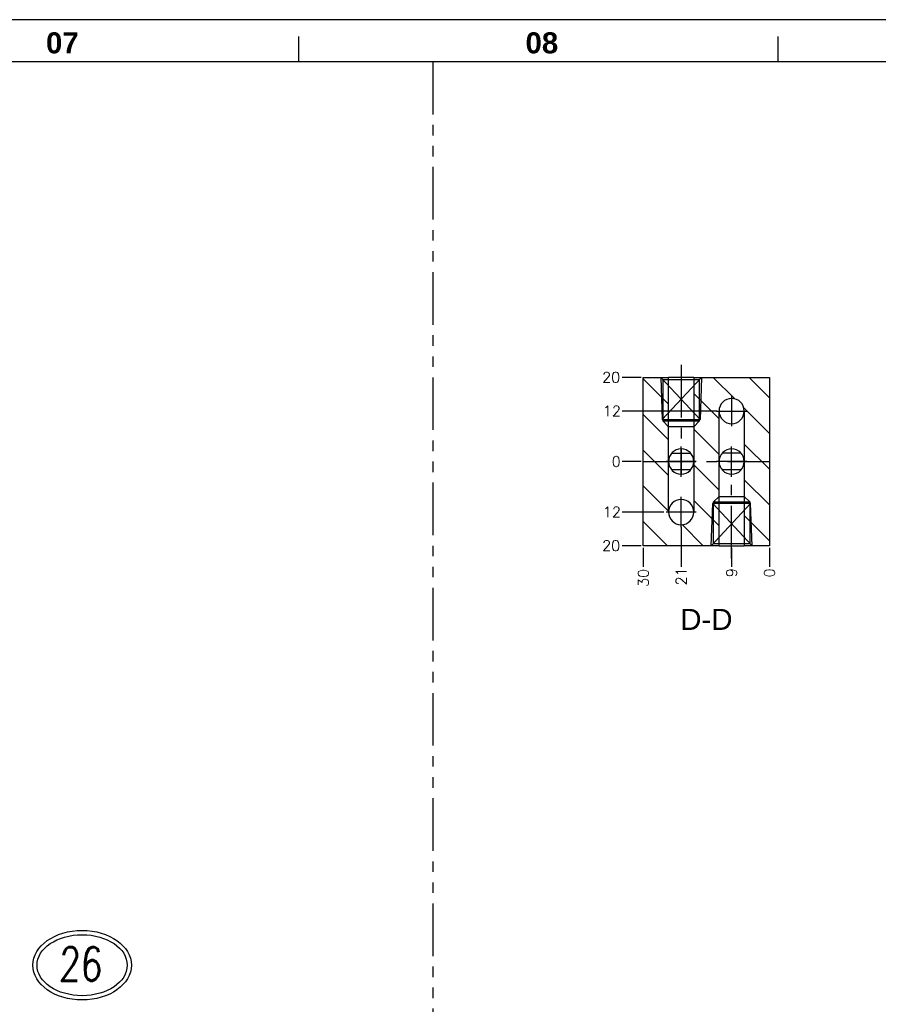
# Model space of a CAD drawing. Extents: x 2651 to 11825, y -3833 to 1075.
# Tile 459 of 656: x 5762 to 5967, y -3247 to -3013. Entities that reach past the tile are written whole.
import ezdxf

# ---------------------------------------------------------------- set-up
doc = ezdxf.new("R2010")
doc.units = 0
doc.header["$LTSCALE"] = 10
for name, pattern in [('CENTER', [2, 1.25, -0.25, 0.25, -0.25]), ('HIDDEN', [0.375, 0.25, -0.125]), ('PHANTOM', [2.5, 1.25, -0.25, 0.25, -0.25, 0.25, -0.25])]:
    doc.linetypes.add(name, pattern=pattern)
doc.layers.get('0').update_dxf_attribs({"linetype": 'CONTINUOUS'})
doc.layers.get('Defpoints').update_dxf_attribs({"linetype": 'CONTINUOUS'})
for name, color, linetype in [('204', 7, 'CONTINUOUS'), ('BOX', 4, 'CONTINUOUS'), ('CEN', 1, 'CENTER'), ('COOL', 150, 'HIDDEN'), ('DIM', 3, 'CONTINUOUS'), ('DIM1', 3, 'CONTINUOUS'), ('DIVIDE', 5, 'PHANTOM'), ('WARNINGS', 7, 'CONTINUOUS')]:
    doc.layers.add(name, color=color, linetype=linetype)
doc.styles.add('ROMANS', font='romans.shx')
doc.styles.get("Standard").update_dxf_attribs({"font": 'romans.shx'})
doc.dimstyles.new('1-1', dxfattribs={"dimtxt": 2.5, "dimasz": 2.5, "dimexe": 1, "dimexo": 0.5, "dimtad": 0, "dimrnd": 1.38778e-17, "dimzin": 9, "dimdsep": 46, "dimtxsty": 'Standard', "dimblk": 'CLOSED', "dimcen": 0, "dimclrd": 3, "dimclre": 3, "dimclrt": 3, "dimazin": 2, "dimtfac": 0.75, "dimtofl": 0, "dimtmove": 0, "dimatfit": 3, "dimfxl": 0, "dimtolj": 1, "dimarcsym": 0})

# ---------------------------------------------------------------- blocks, each defined once
blk = doc.blocks.new('dg')
at = {"color": 4}
for p, q in [((798, 816), (798, 810)), ((912, 816), (912, 810))]:
    blk.add_line(p, q, dxfattribs=at)
at = {"layer": 'BOX', "color": 3}
for points in [[(0, 0), (1140, 0), (1140, 820), (0, 820)], [(10, 10), (1130, 10), (1130, 810), (10, 810)]]:
    blk.add_lwpolyline(points, close=True, dxfattribs=at)
at = {"color": 4, "char_height": 5, "attachment_point": 1}
for s, insert in [('{\\fArial|b1|i0|c0|p34;\\C6;07}', (738, 817)), ('{\\fArial|b1|i0|c0|p34;\\C6;08}', (852, 817))]:
    blk.add_mtext_dynamic_manual_height_columns(s, width=8, gutter_width=12.5, heights=[0], dxfattribs=dict(at, insert=insert))
blk = doc.blocks.new('*D3584')
at = {"layer": 'Defpoints', "color": 0}
for p in [(5940.68, -3118.36), (5940.68, -3138.36), (5940.68, -3143.36)]:
    blk.add_point(p, dxfattribs=at)
at = {"layer": 'DIM', "color": 3, "lineweight": -2}
blk.add_line((5940.68, -3138.86), (5940.68, -3143.36), dxfattribs=at)
at = {"layer": 'DIM', "color": 3, "insert": (5940.68, -3144.82), "char_height": 2.5, "attachment_point": 5, "rotation": 90}
blk.add_mtext('\\A1;0', dxfattribs=at)
blk = doc.blocks.new('_Closed')
at = {"color": 0, "linetype": 'ByBlock', "lineweight": -2}
for p, q in [((-1, 0.167), (0, 0)), ((-1, 0.167), (-1, -0.167)), ((0, 0), (-1, -0.167)), ((0, 0), (-1, 0))]:
    blk.add_line(p, q, dxfattribs=at)
blk = doc.blocks.new('*D3594')
at = {"layer": 'Defpoints', "color": 0}
for p in [(5940.68, -3118.36), (5931.68, -3138.36), (5931.68, -3143.36)]:
    blk.add_point(p, dxfattribs=at)
at = {"layer": 'DIM', "color": 3, "lineweight": -2}
blk.add_line((5931.68, -3138.86), (5931.68, -3143.36), dxfattribs=at)
at = {"layer": 'DIM', "color": 3, "insert": (5931.68, -3144.76), "char_height": 2.5, "attachment_point": 5, "rotation": 90}
blk.add_mtext('\\A1;9', dxfattribs=at)
blk = doc.blocks.new('*D3595')
at = {"layer": 'Defpoints', "color": 0}
for p in [(5940.68, -3118.36), (5919.68, -3133.36), (5919.68, -3143.36)]:
    blk.add_point(p, dxfattribs=at)
at = {"layer": 'DIM', "color": 3, "lineweight": -2}
blk.add_line((5919.68, -3133.86), (5919.68, -3143.36), dxfattribs=at)
at = {"layer": 'DIM', "color": 3, "insert": (5919.68, -3145.65), "char_height": 2.5, "attachment_point": 5, "rotation": 90}
blk.add_mtext('\\A1;21', dxfattribs=at)
blk = doc.blocks.new('*D3596')
at = {"layer": 'Defpoints', "color": 0}
for p in [(5940.68, -3118.36), (5910.68, -3138.36), (5910.68, -3143.36)]:
    blk.add_point(p, dxfattribs=at)
at = {"layer": 'DIM', "color": 3, "lineweight": -2}
blk.add_line((5910.68, -3138.86), (5910.68, -3143.36), dxfattribs=at)
at = {"layer": 'DIM', "color": 3, "insert": (5910.68, -3146.01), "char_height": 2.5, "attachment_point": 5, "rotation": 90}
blk.add_mtext('\\A1;30', dxfattribs=at)
blk = doc.blocks.new('*D3597')
at = {"layer": 'Defpoints', "color": 0}
for p in [(5905.68, -3118.36), (5910.68, -3118.36), (5940.68, -3118.36)]:
    blk.add_point(p, dxfattribs=at)
at = {"layer": 'DIM', "color": 3, "lineweight": -2}
blk.add_line((5910.18, -3118.36), (5905.68, -3118.36), dxfattribs=at)
at = {"layer": 'DIM', "color": 3, "insert": (5904.23, -3118.36), "char_height": 2.5, "attachment_point": 5}
blk.add_mtext('\\A1;0', dxfattribs=at)
blk = doc.blocks.new('*D3598')
at = {"layer": 'Defpoints', "color": 0}
for p in [(5940.68, -3118.36), (5905.68, -3130.36), (5916.08, -3130.36)]:
    blk.add_point(p, dxfattribs=at)
at = {"layer": 'DIM', "color": 3, "lineweight": -2}
blk.add_line((5915.58, -3130.36), (5905.68, -3130.36), dxfattribs=at)
at = {"layer": 'DIM', "color": 3, "insert": (5903.21, -3130.36), "char_height": 2.5, "attachment_point": 5}
blk.add_mtext('\\A1;12', dxfattribs=at)
blk = doc.blocks.new('*D3599')
at = {"layer": 'Defpoints', "color": 0}
for p in [(5905.68, -3106.36), (5928.68, -3106.36), (5940.68, -3118.36)]:
    blk.add_point(p, dxfattribs=at)
at = {"layer": 'DIM', "color": 3, "lineweight": -2}
blk.add_line((5928.18, -3106.36), (5905.68, -3106.36), dxfattribs=at)
at = {"layer": 'DIM', "color": 3, "insert": (5903.21, -3106.36), "char_height": 2.5, "attachment_point": 5}
blk.add_mtext('\\A1;12', dxfattribs=at)
blk = doc.blocks.new('*D3600')
at = {"layer": 'Defpoints', "color": 0}
for p in [(5905.68, -3098.36), (5910.68, -3098.36), (5940.68, -3118.36)]:
    blk.add_point(p, dxfattribs=at)
at = {"layer": 'DIM', "color": 3, "lineweight": -2}
blk.add_line((5910.18, -3098.36), (5905.68, -3098.36), dxfattribs=at)
at = {"layer": 'DIM', "color": 3, "insert": (5903.04, -3098.36), "char_height": 2.5, "attachment_point": 5}
blk.add_mtext('\\A1;20', dxfattribs=at)
blk = doc.blocks.new('*D3601')
at = {"layer": 'Defpoints', "color": 0}
for p in [(5940.68, -3118.36), (5905.68, -3138.36), (5910.68, -3138.36)]:
    blk.add_point(p, dxfattribs=at)
at = {"layer": 'DIM', "color": 3, "lineweight": -2}
blk.add_line((5910.18, -3138.36), (5905.68, -3138.36), dxfattribs=at)
at = {"layer": 'DIM', "color": 3, "insert": (5903.04, -3138.36), "char_height": 2.5, "attachment_point": 5}
blk.add_mtext('\\A1;20', dxfattribs=at)

msp = doc.modelspace()

# ---------------------------------------------------------------- linework, layer by layer
at = {"layer": '204', "color": 0, "linetype": 'Continuous'}
for p, q in [((5910.684, -3098.358), (5916.684, -3098.358)), ((5910.684, -3138.358), (5910.684, -3098.358)), ((5916.684, -3118.358), (5916.684, -3098.358)), ((5922.684, -3098.358), (5916.684, -3098.358)), ((5922.684, -3098.358), (5916.684, -3098.358)), ((5922.684, -3098.358), (5922.684, -3118.358)), ((5922.684, -3098.358), (5940.684, -3098.358)), ((5940.684, -3098.358), (5940.684, -3138.358)), ((5928.684, -3118.358), (5928.684, -3106.358)), ((5934.684, -3106.358), (5934.684, -3118.358)), ((5917.448, -3116.358), (5921.92, -3116.358)), ((5916.684, -3130.358), (5916.684, -3118.358)), ((5922.684, -3118.358), (5922.684, -3130.358)), ((5928.684, -3138.358), (5928.684, -3118.358)), ((5934.684, -3118.358), (5934.684, -3138.358)), ((5921.92, -3120.358), (5917.448, -3120.358)), ((5928.684, -3138.358), (5910.684, -3138.358)), ((5928.684, -3138.358), (5934.684, -3138.358)), ((5940.684, -3138.358), (5934.684, -3138.358))]:
    msp.add_line(p, q, dxfattribs=at)
at = {"layer": '204', "color": 253, "linetype": 'PHANTOM'}
for p, q in [((5933.92, -3116.358), (5929.448, -3116.358)), ((5933.92, -3120.358), (5929.448, -3120.358))]:
    msp.add_line(p, q, dxfattribs=at)
at = {"layer": '204', "color": 0, "linetype": 'Continuous'}
for centre, start, end in [((5931.684, -3106.358), 0, 180), ((5919.684, -3118.358), 0, 180), ((5931.684, -3118.358), 0, 180), ((5919.684, -3118.358), 180, 0), ((5931.684, -3118.358), 180, 0), ((5919.684, -3130.358), 0, 180), ((5919.684, -3130.358), 180, 0)]:
    msp.add_arc(centre, 3, start, end, dxfattribs=at)
at = {"layer": 'CEN'}
msp.add_line((5910.684, -3118.358), (5940.684, -3118.358), dxfattribs=at)
at = {"layer": 'COOL', "linetype": 'ByBlock'}
for points in [[(5924.534, -3098.358), (5923.984, -3098.908), (5915.384, -3098.908), (5914.834, -3098.358)], [(5914.834, -3098.358), (5915.175, -3108.358), (5915.384, -3108.567)], [(5924.534, -3098.358), (5915.175, -3108.358), (5924.193, -3108.358), (5914.834, -3098.358)], [(5923.984, -3098.908), (5923.984, -3108.776), (5915.384, -3108.776), (5915.384, -3098.908)], [(5924.534, -3098.358), (5924.193, -3108.358), (5923.984, -3108.567)], [(5923.984, -3108.776), (5922.684, -3110.076), (5916.684, -3110.076), (5915.384, -3108.776)], [(5926.834, -3138.358), (5927.175, -3128.358), (5927.384, -3128.149)], [(5927.384, -3127.94), (5928.684, -3126.64), (5934.684, -3126.64), (5935.984, -3127.94)], [(5927.384, -3137.808), (5927.384, -3127.94), (5935.984, -3127.94), (5935.984, -3137.808)], [(5936.534, -3138.358), (5936.193, -3128.358), (5935.984, -3128.149)], [(5926.834, -3138.358), (5936.193, -3128.358), (5927.175, -3128.358), (5936.534, -3138.358)], [(5926.834, -3138.358), (5927.384, -3137.808), (5935.984, -3137.808), (5936.534, -3138.358)]]:
    msp.add_lwpolyline(points, dxfattribs=at)
at = {"layer": 'DIM1'}
for major_axis, ratio in [((11.718, 0), 0.7055426), ((-10.721, 0), 0.6758257)]:
    msp.add_ellipse((5777.27, -3238.037), major_axis=major_axis, ratio=ratio, dxfattribs=at)
at = {"layer": 'DIVIDE', "color": 4}
msp.add_line((5860.684, -3023.358), (5860.684, -3663.358), dxfattribs=at)
at = {"layer": 'WARNINGS', "color": 1, "linetype": 'CENTER'}
for p, q in [((5919.684, -3095.358), (5919.684, -3121.358)), ((5931.684, -3102.758), (5931.684, -3109.958)), ((5928.084, -3106.358), (5935.284, -3106.358)), ((5919.684, -3121.958), (5919.684, -3114.758)), ((5931.684, -3121.958), (5931.684, -3114.758)), ((5931.684, -3141.358), (5931.684, -3115.358)), ((5923.284, -3118.358), (5916.084, -3118.358)), ((5935.284, -3118.358), (5928.084, -3118.358)), ((5919.684, -3133.958), (5919.684, -3126.758)), ((5923.284, -3130.358), (5916.084, -3130.358))]:
    msp.add_line(p, q, dxfattribs=at)
at = {"layer": 'WARNINGS', "color": 253, "linetype": 'Continuous'}
for p, q in [((5916.684, -3104.681), (5910.684, -3098.681)), ((5932.425, -3103.451), (5927.332, -3098.358)), ((5940.684, -3103.225), (5935.817, -3098.358)), ((5928.684, -3108.196), (5922.684, -3102.196)), ((5940.684, -3111.71), (5934.591, -3105.618)), ((5916.684, -3113.166), (5910.684, -3107.166)), ((5928.684, -3116.681), (5922.684, -3110.681)), ((5916.684, -3121.651), (5910.684, -3115.651)), ((5940.684, -3120.196), (5934.684, -3114.196)), ((5928.684, -3125.166), (5922.684, -3119.166)), ((5940.684, -3128.681), (5934.684, -3122.681)), ((5916.684, -3130.137), (5910.684, -3124.137)), ((5928.684, -3133.651), (5922.684, -3127.651)), ((5916.42, -3138.358), (5910.684, -3132.622)), ((5940.684, -3137.166), (5934.684, -3131.166)), ((5924.905, -3138.358), (5919.898, -3133.35))]:
    msp.add_line(p, q, dxfattribs=at)
at = {"layer": 'WARNINGS', "color": 0, "linetype": 'Continuous'}
msp.add_arc((5931.684, -3106.358), 3, 180, 0, dxfattribs=at)

# ---------------------------------------------------------------- block references
at = {"layer": 'DIM'}
msp.add_blockref('dg', (5030.684, -3833.358), dxfattribs=at)

# ---------------------------------------------------------------- texts
at = {"style": 'ROMANS', "oblique": 2, "width": 0.75}
msp.add_text('26', height=8, dxfattribs=at).set_placement((5771.691, -3241.777))
at = {"layer": 'WARNINGS', "color": 7, "linetype": 'Continuous', "insert": (5925.684, -3153.358), "char_height": 5, "attachment_point": 2, "line_spacing_factor": 0.96}
msp.add_mtext('{\\fArial|b0|i0|c0|p18;D-D }', dxfattribs=at)

# ---------------------------------------------------------------- dimensions: what is measured, and where the dimension line sits
at = {"layer": 'DIM'}
for feature_location, offset, dtype, origin, picture, middle in [((5910.684, -3098.358), (-5, 0), 0, (5940.684, -3118.358), '*D3600', (5903.035, -3098.358)), ((5928.684, -3106.358), (-23, 0), 0, (5940.684, -3118.358), '*D3599', (5903.214, -3106.358)), ((5910.684, -3138.358), (-5, 0), 0, (5940.684, -3118.358), '*D3601', (5903.035, -3138.358)), ((5916.084, -3130.358), (-10.4, 0), 0, (5940.684, -3118.358), '*D3598', (5903.214, -3130.358)), ((5910.684085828, -3118.357951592), (-5, 0), 0, (5940.684085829, -3118.357951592), '*D3597', (5904.225752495, -3118.357951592)), ((5910.684, -3138.358), (0, -5), 1, (5940.684, -3118.358), '*D3596', (5910.684, -3146.007)), ((5919.684, -3133.358), (0, -10), 1, (5940.684, -3118.358), '*D3595', (5919.684, -3145.65)), ((5931.684, -3138.358), (0, -5), 1, (5940.684, -3118.358), '*D3594', (5931.684, -3144.757)), ((5940.684085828, -3138.357951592), (0, -5), 1, (5940.684085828, -3118.357951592), '*D3584', (5940.684085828, -3144.816284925))]:
    dim = msp.add_ordinate_dim(feature_location=feature_location, offset=offset, dtype=dtype, origin=origin, dimstyle='1-1', dxfattribs=at)
    dim.commit()
    dim.dimension.update_dxf_attribs({"geometry": picture, "text_midpoint": middle})

doc.saveas('drawing.dxf')
